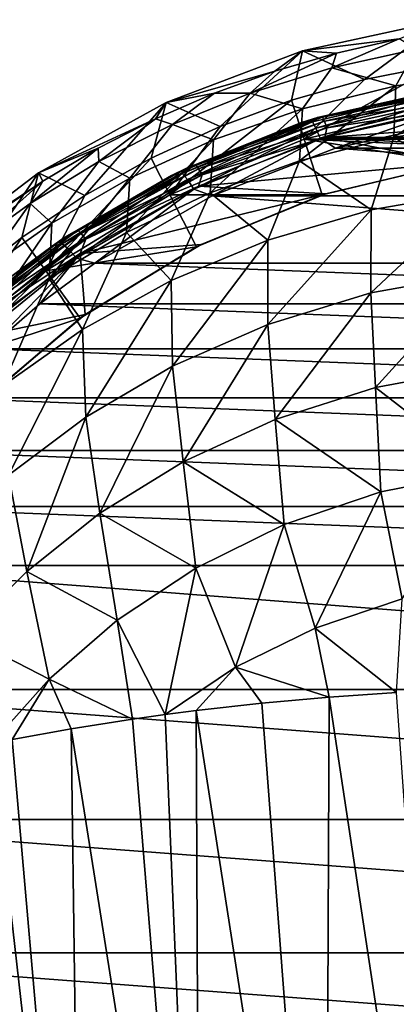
# Model space of a CAD drawing. Header units: metres. Extents: x -109 to 109, y -917 to 389.
# Tile 621 of 656: x -17 to -6, y 0 to 30. Entities that reach past the tile are written whole.
import ezdxf

# ---------------------------------------------------------------- set-up
doc = ezdxf.new("R2010")
doc.units = ezdxf.units.M
doc.layers.add('solid_24503124_XXX_01_SW0001', color=7, linetype='CONTINUOUS')
doc.layers.add('solid_24503124_XXX_01_SW0001_01', color=7, linetype='CONTINUOUS')

msp = doc.modelspace()

# ---------------------------------------------------------------- linework, layer by layer
at = {"layer": 'solid_24503124_XXX_01_SW0001'}
for points in [[(-4.356108, 29.975433), (-8.62171, 29.037363), (-5.730202, 29.398678, 9.689965)], [(-6.765427, 28.180031, -37.5), (-8.62171, 29.037363), (-4.356108, 29.975433)], [(-4.533592, 28.62397, -37.5), (-6.765427, 28.180031, -37.5), (-4.356108, 29.975433)], [(-8.62171, 29.037363), (-7.606215, 28.97608, 9.522578), (-5.730202, 29.398678, 9.689965)], [(-7.747855, 28.534828, 12.809316), (-5.730202, 29.398678, 9.689965), (-7.606215, 28.97608, 9.522578)], [(-5.216993, 29.088793, 13.049135), (-5.730202, 29.398678, 9.689965), (-7.747855, 28.534828, 12.809316)], [(-8.62171, 29.037363), (-12.708009, 27.495615), (-9.453584, 28.434977, 9.307308)], [(-11.090462, 26.774742, -37.5), (-12.708009, 27.495615), (-8.62171, 29.037363)], [(-8.955551, 27.562353, -37.5), (-11.090462, 26.774742, -37.5), (-8.62171, 29.037363)], [(-10.190152, 27.778086, 12.481267), (-7.606215, 28.97608, 9.522578), (-9.453584, 28.434977, 9.307308)], [(-7.747855, 28.534828, 12.809316), (-7.606215, 28.97608, 9.522578), (-10.190152, 27.778086, 12.481267)], [(-8.62171, 29.037363), (-9.453584, 28.434977, 9.307308), (-7.606215, 28.97608, 9.522578)], [(-6.765427, 28.180031, -37.5), (-8.955551, 27.562353, -37.5), (-8.62171, 29.037363)], [(-5.216993, 29.088793, 13.049135), (-7.747855, 28.534828, 12.809316), (-5.825559, 27.998156, 16.229559)], [(-5.216993, 29.088793, 13.049135), (-5.825559, 27.998156, 16.229559), (-2.936221, 28.420818, 16.426237)], [(-4.533592, 28.62397, -37.5), (-4.341056, 27.408352, -55.5), (-8.575222, 26.391819, -55.5)], [(-4.533592, 28.62397, -37.5), (-8.575222, 26.391819, -55.5), (-6.765427, 28.180031, -37.5)], [(-12.708009, 27.495615), (-11.264768, 27.777285, 9.042448), (-9.453584, 28.434977, 9.307308)], [(-10.190152, 27.778086, 12.481267), (-9.453584, 28.434977, 9.307308), (-11.264768, 27.777285, 9.042448)], [(-7.747855, 28.534828, 12.809316), (-10.190152, 27.778086, 12.481267), (-8.622376, 27.309237, 15.909035)], [(-7.747855, 28.534828, 12.809316), (-8.622376, 27.309237, 15.909035), (-5.825559, 27.998156, 16.229559)], [(-2.936221, 28.420818, 16.426237), (-5.893342, 26.458271, 19.235449), (-2.972478, 26.895952, 19.452034)], [(-2.936221, 28.420818, 16.426237), (-5.825559, 27.998156, 16.229559), (-5.893342, 26.458271, 19.235449)], [(-6.765427, 28.180031, -37.5), (-8.575222, 26.391819, -55.5), (-8.955551, 27.562353, -37.5)], [(-12.708009, 27.495615), (-13.031977, 27.005531, 8.727898), (-11.264768, 27.777285, 9.042448)], [(-12.521186, 26.835022, 12.070434), (-11.264768, 27.777285, 9.042448), (-13.031977, 27.005531, 8.727898)], [(-10.190152, 27.778086, 12.481267), (-11.264768, 27.777285, 9.042448), (-12.521186, 26.835022, 12.070434)], [(-10.190152, 27.778086, 12.481267), (-12.521186, 26.835022, 12.070434), (-11.289973, 26.375599, 15.475324)], [(-10.190152, 27.778086, 12.481267), (-11.289973, 26.375599, 15.475324), (-8.622376, 27.309237, 15.909035)], [(-5.825559, 27.998156, 16.229559), (-8.712594, 25.746, 18.883011), (-5.893342, 26.458271, 19.235449)], [(-5.825559, 27.998156, 16.229559), (-8.622376, 27.309237, 15.909035), (-8.712594, 25.746, 18.883011)], [(-8.327503, 26.919071, -111.686172), (-8.173005, 27.041903, -111.206367), (-4.218853, 27.870661, -111.337021)], [(-8.327503, 26.919071, -111.686172), (-4.218853, 27.870661, -111.337021), (-8.223717, 26.728983, -112.103035)], [(-4.218853, 27.870661, -111.337021), (-4.165869, 27.674013, -111.760345), (-8.223717, 26.728983, -112.103035)], [(-8.219751, 27.027731, -72.404518), (-4.152639, 27.943123, -72.601707), (-8.173005, 27.041903, -111.206367)], [(-8.0233, 27.052151, -72.188362), (-4.152639, 27.943123, -72.601707), (-8.219751, 27.027731, -72.404518)], [(-4.152639, 27.943123, -72.601707), (-4.11346, 27.948917, -110.904404), (-8.173005, 27.041903, -111.206367)], [(-4.218853, 27.870661, -111.337021), (-8.173005, 27.041903, -111.206367), (-4.11346, 27.948917, -110.904404)], [(-8.0233, 27.052151, -72.188362), (-4.056031, 27.925392, -72.38195), (-4.152639, 27.943123, -72.601707)], [(-4.029718, 27.801109, -72.126846), (-4.056031, 27.925392, -72.38195), (-8.0233, 27.052151, -72.188362)], [(-7.971326, 26.933516, -71.934502), (-4.029718, 27.801109, -72.126846), (-8.0233, 27.052151, -72.188362)], [(-3.993596, 27.595968, -71.932335), (-4.029718, 27.801109, -72.126846), (-7.971326, 26.933516, -71.934502)], [(-12.708009, 27.495615), (-16.530107, 25.382235), (-13.031977, 27.005531, 8.727898)], [(-15.142412, 24.710171, -37.5), (-16.530107, 25.382235), (-12.708009, 27.495615)], [(-13.156995, 25.822058, -37.5), (-15.142412, 24.710171, -37.5), (-12.708009, 27.495615)], [(-11.090462, 26.774742, -37.5), (-13.156995, 25.822058, -37.5), (-12.708009, 27.495615)], [(-8.955551, 27.562353, -37.5), (-8.575222, 26.391819, -55.5), (-12.598236, 24.725431, -55.5)], [(-8.955551, 27.562353, -37.5), (-12.598236, 24.725431, -55.5), (-11.090462, 26.774742, -37.5)], [(-8.223717, 26.728983, -112.103035), (-4.165869, 27.674013, -111.760345), (-8.092888, 26.422472, -112.43412)], [(-4.165869, 27.674013, -111.760345), (-4.099078, 27.356865, -112.100403), (-8.092888, 26.422472, -112.43412)], [(-7.899974, 26.736126, -71.741714), (-3.993596, 27.595968, -71.932335), (-7.971326, 26.933516, -71.934502)], [(-7.899974, 26.736126, -71.741714), (-4.007568, 27.329035, -71.821579), (-3.993596, 27.595968, -71.932335)], [(-8.622376, 27.309237, 15.909035), (-11.390946, 24.782837, 18.407942), (-8.712594, 25.746, 18.883011)], [(-8.622376, 27.309237, 15.909035), (-11.289973, 26.375599, 15.475324), (-11.390946, 24.782837, 18.407942)], [(-8.092888, 26.422472, -112.43412), (-4.099078, 27.356865, -112.100403), (-7.634852, 26.127192, -112.613289)], [(-7.899974, 26.736126, -71.741714), (-7.957541, 26.44442, -71.625458), (-4.007568, 27.329035, -71.821579)], [(-4.099078, 27.356865, -112.100403), (-3.835578, 26.979458, -112.313408), (-7.634852, 26.127192, -112.613289)], [(-16.530107, 25.382235), (-14.74668, 26.123392, 8.362669), (-13.031977, 27.005531, 8.727898)], [(-14.723178, 25.725033, 11.582562), (-13.031977, 27.005531, 8.727898), (-14.74668, 26.123392, 8.362669)], [(-12.521186, 26.835022, 12.070434), (-13.031977, 27.005531, 8.727898), (-14.723178, 25.725033, 11.582562)], [(-12.544909, 25.310696, -111.806404), (-12.105073, 25.52508, -111.686523), (-8.659641, 26.890018, -111.255806)], [(-12.544909, 25.310696, -111.806404), (-8.659641, 26.890018, -111.255806), (-12.225496, 25.367813, -112.226158)], [(-12.225496, 25.367813, -112.226158), (-8.659641, 26.890018, -111.255806), (-8.327503, 26.919071, -111.686172)], [(-12.225496, 25.367813, -112.226158), (-8.327503, 26.919071, -111.686172), (-12.074747, 25.188129, -112.633186)], [(-12.117385, 25.519238, -72.079559), (-8.219751, 27.027731, -72.404518), (-12.105073, 25.52508, -111.686523)], [(-11.816137, 25.620749, -71.871025), (-8.219751, 27.027731, -72.404518), (-12.117385, 25.519238, -72.079559)], [(-8.219751, 27.027731, -72.404518), (-8.659641, 26.890018, -111.255806), (-12.105073, 25.52508, -111.686523)], [(-8.327503, 26.919071, -111.686172), (-8.223717, 26.728983, -112.103035), (-12.074747, 25.188129, -112.633186)], [(-11.816137, 25.620749, -71.871025), (-8.0233, 27.052151, -72.188362), (-8.219751, 27.027731, -72.404518)], [(-7.971326, 26.933516, -71.934502), (-8.0233, 27.052151, -72.188362), (-11.816137, 25.620749, -71.871025)], [(-11.739766, 25.511318, -71.619209), (-7.971326, 26.933516, -71.934502), (-11.816137, 25.620749, -71.871025)], [(-7.899974, 26.736126, -71.741714), (-7.971326, 26.933516, -71.934502), (-11.739766, 25.511318, -71.619209)], [(-8.219751, 27.027731, -72.404518), (-8.173005, 27.041903, -111.206367), (-8.659641, 26.890018, -111.255806)], [(-8.327503, 26.919071, -111.686172), (-8.659641, 26.890018, -111.255806), (-8.173005, 27.041903, -111.206367)], [(7.63448, 26.127306, -112.613251), (-7.634852, 26.127192, -112.613289), (-3.835578, 26.979458, -112.313408)], [(-2.972478, 26.895952, 19.452034), (-5.893342, 26.458271, 19.235449), (-3.324343, 24.836784, 22.152975)], [(-12.521186, 26.835022, 12.070434), (-14.723178, 25.725033, 11.582562), (-13.799411, 25.223404, 14.938654)], [(-12.521186, 26.835022, 12.070434), (-13.799411, 25.223404, 14.938654), (-11.289973, 26.375599, 15.475324)], [(-11.090462, 26.774742, -37.5), (-12.598236, 24.725431, -55.5), (-13.156995, 25.822058, -37.5)], [(-12.074747, 25.188129, -112.633186), (-8.223717, 26.728983, -112.103035), (-11.884717, 24.898592, -112.950584)], [(-8.223717, 26.728983, -112.103035), (-8.092888, 26.422472, -112.43412), (-11.884717, 24.898592, -112.950584)], [(-11.634921, 25.326567, -71.429222), (-7.899974, 26.736126, -71.741714), (-11.739766, 25.511318, -71.619209)], [(-11.634921, 25.326567, -71.429222), (-7.957541, 26.44442, -71.625458), (-7.899974, 26.736126, -71.741714)], [(-11.289973, 26.375599, 15.475324), (-13.897438, 23.597403, 17.822651), (-11.390946, 24.782837, 18.407942)], [(-11.289973, 26.375599, 15.475324), (-13.799411, 25.223404, 14.938654), (-13.897438, 23.597403, 17.822651)], [(-8.034504, 24.727448, -55.5), (-12.598236, 24.725431, -55.5), (-8.575222, 26.391819, -55.5)], [(-11.884717, 24.898592, -112.950584), (-8.092888, 26.422472, -112.43412), (-11.331816, 24.69422, -113.09333)], [(-4.009008, 25.689064, -71.458), (-7.957541, 26.44442, -71.625458), (-11.744861, 24.983622, -71.301613)], [(-11.634921, 25.326567, -71.429222), (-11.744861, 24.983622, -71.301613), (-7.957541, 26.44442, -71.625458)], [(-8.092888, 26.422472, -112.43412), (-7.634852, 26.127192, -112.613289), (-11.331816, 24.69422, -113.09333)], [(-5.893342, 26.458271, 19.235449), (-8.712594, 25.746, 18.883011), (-6.570901, 24.277485, 21.860369)], [(-4.067345, 25.679888, -55.5), (-8.034504, 24.727448, -55.5), (-8.575222, 26.391819, -55.5)], [(0, 26, -55.5), (-4.067345, 25.679888, -55.5), (-8.575222, 26.391819, -55.5)], [(0, 26, -71.526932), (7.95771, 26.444368, -71.62545), (-7.957541, 26.44442, -71.625458)], [(-4.009008, 25.689064, -71.458), (0, 26, -71.526932), (-7.957541, 26.44442, -71.625458)], [(-5.893342, 26.458271, 19.235449), (-6.570901, 24.277485, 21.860369), (-3.324343, 24.836784, 22.152975)], [(-16.781979, 24.469198, 11.022187), (-14.74668, 26.123392, 8.362669), (-16.399548, 25.136169, 7.944684)], [(-14.723178, 25.725033, 11.582562), (-14.74668, 26.123392, 8.362669), (-16.781979, 24.469198, 11.022187)], [(-16.530107, 25.382235), (-16.399548, 25.136169, 7.944684), (-14.74668, 26.123392, 8.362669)], [(11.331456, 24.694393, -113.093277), (-11.331816, 24.69422, -113.09333), (-7.634852, 26.127192, -112.613289)], [(7.63448, 26.127306, -112.613251), (11.331456, 24.694393, -113.093277), (-7.634852, 26.127192, -112.613289)], [(-14.723178, 25.725033, 11.582562), (-16.781979, 24.469198, 11.022187), (-16.130678, 23.881475, 14.309205)], [(-13.156995, 25.822058, -37.5), (-12.598236, 24.725431, -55.5), (-16.311041, 22.450222, -55.5)], [(-13.156995, 25.822058, -37.5), (-16.311041, 22.450222, -55.5), (-15.142412, 24.710171, -37.5)], [(-14.723178, 25.725033, 11.582562), (-16.130678, 23.881475, 14.309205), (-13.799411, 25.223404, 14.938654)], [(-7.927565, 24.761948, -71.252464), (-4.009008, 25.689064, -71.458), (-11.744861, 24.983622, -71.301613)], [(-8.712594, 25.746, 18.883011), (-11.390946, 24.782837, 18.407942), (-9.668125, 23.373955, 21.38818)], [(-8.712594, 25.746, 18.883011), (-9.668125, 23.373955, 21.38818), (-6.570901, 24.277485, 21.860369)], [(-7.927565, 24.761948, -71.252464), (-8.034504, 24.727448, -55.5), (-4.067345, 25.679888, -55.5)], [(-7.927565, 24.761948, -71.252464), (-4.067345, 25.679888, -55.5), (-4.009008, 25.689064, -71.458)], [(-16.530107, 25.382235), (-20.008593, 22.741121), (-16.399548, 25.136169, 7.944684)], [(-18.821507, 22.037151, -37.5), (-20.008593, 22.741121), (-16.530107, 25.382235)], [(-17.03447, 23.445938, -37.5), (-18.821507, 22.037151, -37.5), (-16.530107, 25.382235)], [(-15.142412, 24.710171, -37.5), (-17.03447, 23.445938, -37.5), (-16.530107, 25.382235)], [(-12.117385, 25.519238, -72.079559), (-12.105073, 25.52508, -111.686523), (-15.815922, 23.407673, -112.305847)], [(-12.544909, 25.310696, -111.806404), (-15.815922, 23.407673, -112.305847), (-12.105073, 25.52508, -111.686523)], [(-15.760749, 23.444857, -71.632713), (-12.117385, 25.519238, -72.079559), (-15.815922, 23.407673, -112.305847)], [(-15.354675, 23.665775, -71.437622), (-12.117385, 25.519238, -72.079559), (-15.760749, 23.444857, -71.632713)], [(-15.354675, 23.665775, -71.437622), (-11.816137, 25.620749, -71.871025), (-12.117385, 25.519238, -72.079559)], [(-11.739766, 25.511318, -71.619209), (-11.816137, 25.620749, -71.871025), (-15.354675, 23.665775, -71.437622)], [(-15.255718, 23.568819, -71.188568), (-11.739766, 25.511318, -71.619209), (-15.354675, 23.665775, -71.437622)], [(-11.634921, 25.326567, -71.429222), (-11.739766, 25.511318, -71.619209), (-15.255718, 23.568819, -71.188568)], [(-20.008593, 22.741121), (-17.980492, 24.05126, 7.472991), (-16.399548, 25.136169, 7.944684)], [(-18.687065, 23.090137, 10.392279), (-16.399548, 25.136169, 7.944684), (-17.980492, 24.05126, 7.472991)], [(-16.781979, 24.469198, 11.022187), (-16.399548, 25.136169, 7.944684), (-18.687065, 23.090137, 10.392279)], [(-13.799411, 25.223404, 14.938654), (-16.212671, 22.22072, 17.139812), (-13.897438, 23.597403, 17.822651)], [(-13.799411, 25.223404, 14.938654), (-16.130678, 23.881475, 14.309205), (-16.212671, 22.22072, 17.139812)], [(-16.127977, 23.187662, -112.489685), (-15.815922, 23.407673, -112.305847), (-12.544909, 25.310696, -111.806404)], [(-16.127977, 23.187662, -112.489685), (-12.544909, 25.310696, -111.806404), (-15.828322, 23.260782, -112.902847)], [(-15.828322, 23.260782, -112.902847), (-12.225496, 25.367813, -112.226158), (-15.635362, 23.094896, -113.297729)], [(-12.544909, 25.310696, -111.806404), (-12.225496, 25.367813, -112.226158), (-15.828322, 23.260782, -112.902847)], [(-12.225496, 25.367813, -112.226158), (-12.074747, 25.188129, -112.633186), (-15.635362, 23.094896, -113.297729)], [(-15.635362, 23.094896, -113.297729), (-12.074747, 25.188129, -112.633186), (-15.392121, 22.827999, -113.598198)], [(-12.074747, 25.188129, -112.633186), (-11.884717, 24.898592, -112.950584), (-15.392121, 22.827999, -113.598198)], [(-15.119866, 23.401196, -71.00238), (-11.634921, 25.326567, -71.429222), (-15.255718, 23.568819, -71.188568)], [(-15.119866, 23.401196, -71.00238), (-11.744861, 24.983622, -71.301613), (-11.634921, 25.326567, -71.429222)], [(-15.392121, 22.827999, -113.598198), (-11.884717, 24.898592, -112.950584), (-14.841175, 22.680607, -113.717598)], [(-7.927565, 24.761948, -71.252464), (-11.744861, 24.983622, -71.301613), (-15.288194, 22.971664, -70.855568)], [(-15.119866, 23.401196, -71.00238), (-15.288194, 22.971664, -70.855568), (-11.744861, 24.983622, -71.301613)], [(-11.884717, 24.898592, -112.950584), (-11.331816, 24.69422, -113.09333), (-14.841175, 22.680607, -113.717598)], [(-11.390946, 24.782837, 18.407942), (-13.897438, 23.597403, 17.822651), (-12.561058, 22.164173, 20.757551)], [(-11.390946, 24.782837, 18.407942), (-12.561058, 22.164173, 20.757551), (-9.668125, 23.373955, 21.38818)], [(-3.324343, 24.836784, 22.152975), (-6.578257, 21.788298, 24.161083), (-3.332062, 22.372686, 24.483284)], [(-3.324343, 24.836784, 22.152975), (-6.570901, 24.277485, 21.860369), (-6.578257, 21.788298, 24.161083)], [(-15.142412, 24.710171, -37.5), (-16.311041, 22.450222, -55.5), (-17.03447, 23.445938, -37.5)], [(-11.803802, 23.16614, -55.5), (-16.311041, 22.450222, -55.5), (-12.598236, 24.725431, -55.5)], [(-11.665691, 23.23601, -70.914177), (-7.927565, 24.761948, -71.252464), (-15.288194, 22.971664, -70.855568)], [(14.840798, 22.680864, -113.717522), (-14.841175, 22.680607, -113.717598), (-11.331816, 24.69422, -113.09333)], [(-8.034504, 24.727448, -55.5), (-11.803802, 23.16614, -55.5), (-12.598236, 24.725431, -55.5)], [(-11.665691, 23.23601, -70.914177), (-11.803802, 23.16614, -55.5), (-8.034504, 24.727448, -55.5)], [(-11.665691, 23.23601, -70.914177), (-8.034504, 24.727448, -55.5), (-7.927565, 24.761948, -71.252464)], [(11.331456, 24.694393, -113.093277), (14.840798, 22.680864, -113.717522), (-11.331816, 24.69422, -113.09333)], [(-16.781979, 24.469198, 11.022187), (-18.687065, 23.090137, 10.392279), (-18.270966, 22.379675, 13.594062)], [(-16.781979, 24.469198, 11.022187), (-18.270966, 22.379675, 13.594062), (-16.130678, 23.881475, 14.309205)], [(-6.570901, 24.277485, 21.860369), (-9.668125, 23.373955, 21.38818), (-9.660368, 20.846411, 23.642008)], [(-6.570901, 24.277485, 21.860369), (-9.660368, 20.846411, 23.642008), (-6.578257, 21.788298, 24.161083)], [(-18.566586, 21.233067, -70.8983), (-15.354675, 23.665775, -71.437622), (-15.760749, 23.444857, -71.632713)], [(-15.255718, 23.568819, -71.188568), (-15.354675, 23.665775, -71.437622), (-18.566586, 21.233067, -70.8983)], [(-16.130678, 23.881475, 14.309205), (-18.325083, 20.684107, 16.368702), (-16.212671, 22.22072, 17.139812)], [(-16.130678, 23.881475, 14.309205), (-18.270966, 22.379675, 13.594062), (-18.325083, 20.684107, 16.368702)], [(-17.03447, 23.445938, -37.5), (-16.311041, 22.450222, -55.5), (-19.622213, 19.622213, -55.5)], [(-17.03447, 23.445938, -37.5), (-19.622213, 19.622213, -55.5), (-18.821507, 22.037151, -37.5)], [(-19.069036, 20.84309, -71.072243), (-15.760749, 23.444857, -71.632713), (-17.553713, 22.134356, -112.650337)], [(-18.566586, 21.233067, -70.8983), (-15.760749, 23.444857, -71.632713), (-19.069036, 20.84309, -71.072243)], [(-18.447313, 21.151495, -70.652657), (-15.255718, 23.568819, -71.188568), (-18.566586, 21.233067, -70.8983)], [(-15.119866, 23.401196, -71.00238), (-15.255718, 23.568819, -71.188568), (-18.447313, 21.151495, -70.652657)], [(-18.283575, 21.004986, -70.471153), (-15.119866, 23.401196, -71.00238), (-18.447313, 21.151495, -70.652657)], [(-18.283575, 21.004986, -70.471153), (-15.288194, 22.971664, -70.855568), (-15.119866, 23.401196, -71.00238)], [(-15.760749, 23.444857, -71.632713), (-15.815922, 23.407673, -112.305847), (-17.553713, 22.134356, -112.650337)], [(-16.127977, 23.187662, -112.489685), (-17.553713, 22.134356, -112.650337), (-15.815922, 23.407673, -112.305847)], [(-13.897438, 23.597403, 17.822651), (-16.212671, 22.22072, 17.139812), (-15.212158, 20.692778, 19.98867)], [(-13.897438, 23.597403, 17.822651), (-15.212158, 20.692778, 19.98867), (-12.561058, 22.164173, 20.757551)], [(-9.668125, 23.373955, 21.38818), (-12.561058, 22.164173, 20.757551), (-12.519114, 19.589304, 22.95064)], [(-9.668125, 23.373955, 21.38818), (-12.519114, 19.589304, 22.95064), (-9.660368, 20.846411, 23.642008)], [(-19.345476, 20.568922, -113.242973), (-17.553713, 22.134356, -112.650337), (-16.127977, 23.187662, -112.489685)], [(-19.345476, 20.568922, -113.242973), (-16.127977, 23.187662, -112.489685), (-19.066299, 20.648287, -113.653397)], [(-19.066299, 20.648287, -113.653397), (-15.828322, 23.260782, -112.902847), (-18.836222, 20.499371, -114.034935)], [(-16.127977, 23.187662, -112.489685), (-15.828322, 23.260782, -112.902847), (-19.066299, 20.648287, -113.653397)], [(-15.828322, 23.260782, -112.902847), (-15.635362, 23.094896, -113.297729), (-18.836222, 20.499371, -114.034935)], [(-18.836222, 20.499371, -114.034935), (-15.635362, 23.094896, -113.297729), (-18.546196, 20.260368, -114.316795)], [(-15.635362, 23.094896, -113.297729), (-15.392121, 22.827999, -113.598198), (-18.546196, 20.260368, -114.316795)], [(-11.803802, 23.16614, -55.5), (-15.28244, 21.034418, -55.5), (-16.311041, 22.450222, -55.5)], [(-15.134711, 21.14098, -70.449715), (-11.665691, 23.23601, -70.914177), (-15.288194, 22.971664, -70.855568)], [(-15.134711, 21.14098, -70.449715), (-15.28244, 21.034418, -55.5), (-11.803802, 23.16614, -55.5)], [(-15.134711, 21.14098, -70.449715), (-11.803802, 23.16614, -55.5), (-11.665691, 23.23601, -70.914177)], [(-18.546196, 20.260368, -114.316795), (-15.392121, 22.827999, -113.598198), (-18.055485, 20.11445, -114.430023)], [(-15.134711, 21.14098, -70.449715), (-15.288194, 22.971664, -70.855568), (-18.507307, 20.445808, -70.295601)], [(-18.283575, 21.004986, -70.471153), (-18.507307, 20.445808, -70.295601), (-15.288194, 22.971664, -70.855568)], [(-15.392121, 22.827999, -113.598198), (-16.492575, 21.463228, -114.067047), (-18.055485, 20.11445, -114.430023)], [(-15.392121, 22.827999, -113.598198), (-14.841175, 22.680607, -113.717598), (-16.492575, 21.463228, -114.067047)], [(-15.28244, 21.034418, -55.5), (-19.622213, 19.622213, -55.5), (-16.311041, 22.450222, -55.5)], [(16.492111, 21.463598, -114.066948), (-16.492575, 21.463228, -114.067047), (-14.841175, 22.680607, -113.717598)], [(14.840798, 22.680864, -113.717522), (16.492111, 21.463598, -114.066948), (-14.841175, 22.680607, -113.717598)], [(-16.212671, 22.22072, 17.139812), (-18.325083, 20.684107, 16.368702), (-17.60062, 19.005953, 19.100128)], [(-16.212671, 22.22072, 17.139812), (-17.60062, 19.005953, 19.100128), (-15.212158, 20.692778, 19.98867)], [(-12.561058, 22.164173, 20.757551), (-15.212158, 20.692778, 19.98867), (-15.115144, 18.066317, 22.110325)], [(-12.561058, 22.164173, 20.757551), (-15.115144, 18.066317, 22.110325), (-12.519114, 19.589304, 22.95064)], [(-3.332062, 22.372686, 24.483284), (-6.578257, 21.788298, 24.161083), (-6.439572, 18.954189, 26.014824)], [(-3.332062, 22.372686, 24.483284), (-6.439572, 18.954189, 26.014824), (-3.26544, 19.548595, 26.359966)], [(-6.578257, 21.788298, 24.161083), (-9.660368, 20.846411, 23.642008), (-9.439804, 17.998003, 25.459324)], [(-6.578257, 21.788298, 24.161083), (-9.439804, 17.998003, 25.459324), (-6.439572, 18.954189, 26.014824)], [(18.054897, 20.114998, -114.429886), (-18.055485, 20.11445, -114.430023), (-16.492575, 21.463228, -114.067047)], [(16.492111, 21.463598, -114.066948), (18.054897, 20.114998, -114.429886), (-16.492575, 21.463228, -114.067047)], [(-15.28244, 21.034418, -55.5), (-18.384773, 18.384773, -55.5), (-19.622213, 19.622213, -55.5)], [(-18.248682, 18.51988, -69.868629), (-15.134711, 21.14098, -70.449715), (-18.507307, 20.445808, -70.295601)], [(-18.248682, 18.51988, -69.868629), (-18.384773, 18.384773, -55.5), (-15.28244, 21.034418, -55.5)], [(-18.248682, 18.51988, -69.868629), (-15.28244, 21.034418, -55.5), (-15.134711, 21.14098, -70.449715)], [(-15.212158, 20.692778, 19.98867), (-17.60062, 19.005953, 19.100128), (-17.428541, 16.327835, 21.142611)], [(-15.212158, 20.692778, 19.98867), (-17.428541, 16.327835, 21.142611), (-15.115144, 18.066317, 22.110325)], [(-9.660368, 20.846411, 23.642008), (-12.519114, 19.589304, 22.95064), (-12.204205, 16.725256, 24.720699)], [(-9.660368, 20.846411, 23.642008), (-12.204205, 16.725256, 24.720699), (-9.439804, 17.998003, 25.459324)], [(19.515575, 18.644501, -114.797058), (-19.516293, 18.643723, -114.797249), (-18.055485, 20.11445, -114.430023)], [(18.054897, 20.114998, -114.429886), (19.515575, 18.644501, -114.797058), (-18.055485, 20.11445, -114.430023)], [(-12.519114, 19.589304, 22.95064), (-15.115144, 18.066317, 22.110325), (-14.692522, 15.188471, 23.824711)], [(-12.519114, 19.589304, 22.95064), (-14.692522, 15.188471, 23.824711), (-12.204205, 16.725256, 24.720699)], [(-3.26544, 19.548595, 26.359966), (-6.439572, 18.954189, 26.014824), (-3.187878, 16.440273, 27.722538)], [(-6.439572, 18.954189, 26.014824), (-9.439804, 17.998003, 25.459324), (-6.276128, 15.828208, 27.347748)], [(-6.439572, 18.954189, 26.014824), (-6.276128, 15.828208, 27.347748), (-3.187878, 16.440273, 27.722538)], [(20.861547, 17.063818, -115.158981), (-20.862371, 17.062773, -115.15921), (-19.516293, 18.643723, -114.797249)], [(19.515575, 18.644501, -114.797058), (20.861547, 17.063818, -115.158981), (-19.516293, 18.643723, -114.797249)], [(-15.115144, 18.066317, 22.110325), (-17.428541, 16.327835, 21.142611), (-16.886023, 13.440749, 22.795244)], [(-15.115144, 18.066317, 22.110325), (-16.886023, 13.440749, 22.795244), (-14.692522, 15.188471, 23.824711)], [(-9.439804, 17.998003, 25.459324), (-12.204205, 16.725256, 24.720699), (-9.175916, 14.846631, 26.745794)], [(-9.439804, 17.998003, 25.459324), (-9.175916, 14.846631, 26.745794), (-6.276128, 15.828208, 27.347748)], [(22.082041, 15.386377, -115.506432), (-22.082956, 15.385013, -115.506699), (-20.862371, 17.062773, -115.15921)], [(20.861547, 17.063818, -115.158981), (22.082041, 15.386377, -115.506432), (-20.862371, 17.062773, -115.15921)], [(-12.204205, 16.725256, 24.720699), (-14.692522, 15.188471, 23.824711), (-11.821465, 13.545642, 25.947327)], [(-12.204205, 16.725256, 24.720699), (-11.821465, 13.545642, 25.947327), (-9.175916, 14.846631, 26.745794)], [(-17.428541, 16.327835, 21.142611), (-18.783989, 11.531207, 21.646631), (-16.886023, 13.440749, 22.795244)], [(-3.187878, 16.440273, 27.722538), (-6.276128, 15.828208, 27.347748), (-5.640162, 12.623375, 28.195419)], [(-6.276128, 15.828208, 27.347748), (-9.175916, 14.846631, 26.745794), (-8.24763, 11.744236, 27.624279)], [(-6.276128, 15.828208, 27.347748), (-8.24763, 11.744236, 27.624279), (-5.640162, 12.623375, 28.195419)], [(23.169035, 13.625479, -115.831123), (-23.170029, 13.623726, -115.831429), (-22.082956, 15.385013, -115.506699)], [(22.082041, 15.386377, -115.506432), (23.169035, 13.625479, -115.831123), (-22.082956, 15.385013, -115.506699)], [(-14.692522, 15.188471, 23.824711), (-16.886023, 13.440749, 22.795244), (-14.172245, 11.982749, 24.981424)], [(-14.692522, 15.188471, 23.824711), (-14.172245, 11.982749, 24.981424), (-11.821465, 13.545642, 25.947327)], [(-9.175916, 14.846631, 26.745794), (-11.821465, 13.545642, 25.947327), (-10.627512, 10.576959, 26.864685)], [(-9.175916, 14.846631, 26.745794), (-10.627512, 10.576959, 26.864685), (-8.24763, 11.744236, 27.624279)], [(24.920534, 9.908373, -116.384033), (-24.921597, 9.905602, -116.384377), (-23.170029, 13.623726, -115.831429)], [(23.169035, 13.625479, -115.831123), (24.920534, 9.908373, -116.384033), (-23.170029, 13.623726, -115.831429)], [(-16.886023, 13.440749, 22.795244), (-18.783989, 11.531207, 21.646631), (-16.211521, 10.215284, 23.874405)], [(-16.886023, 13.440749, 22.795244), (-16.211521, 10.215284, 23.874405), (-14.172245, 11.982749, 24.981424)], [(-11.821465, 13.545642, 25.947327), (-14.172245, 11.982749, 24.981424), (-12.735517, 9.157877, 25.945486)], [(-11.821465, 13.545642, 25.947327), (-12.735517, 9.157877, 25.945486), (-10.627512, 10.576959, 26.864685)], [(-5.640162, 12.623375, 28.195419), (-8.24763, 11.744236, 27.624279), (-5.806277, 9.812271, 28.323277)], [(-14.172245, 11.982749, 24.981424), (-16.211521, 10.215284, 23.874405), (-13.716597, 9.020771, 25.438078)], [(-14.172245, 11.982749, 24.981424), (-13.716597, 9.020771, 25.438078), (-12.735517, 9.157877, 25.945486)], [(-18.783989, 11.531207, 21.646631), (-17.940081, 8.286742, 22.643448), (-16.211521, 10.215284, 23.874405)], [(-8.24763, 11.744236, 27.624279), (-10.627512, 10.576959, 26.864685), (-7.828115, 9.673556, 27.830296)], [(-8.24763, 11.744236, 27.624279), (-7.828115, 9.673556, 27.830296), (-5.806277, 9.812271, 28.323277)], [(-10.627512, 10.576959, 26.864685), (-12.735517, 9.157877, 25.945486), (-11.809019, 9.276613, 26.382046)], [(-10.627512, 10.576959, 26.864685), (-11.809019, 9.276613, 26.382046), (-9.841056, 9.494699, 27.181)], [(-10.627512, 10.576959, 26.864685), (-9.841056, 9.494699, 27.181), (-7.828115, 9.673556, 27.830296)], [(-16.211521, 10.215284, 23.874405), (-17.940081, 8.286742, 22.643448), (-17.322748, 8.409726, 23.121616)], [(-16.211521, 10.215284, 23.874405), (-17.322748, 8.409726, 23.121616), (-15.558945, 8.731133, 24.34955)], [(-16.211521, 10.215284, 23.874405), (-15.558945, 8.731133, 24.34955), (-13.716597, 9.020771, 25.438078)], [(26.091532, 6.011378, -116.773827), (-26.0924, 6.007472, -116.774124), (-24.921597, 9.905602, -116.384377)], [(24.920534, 9.908373, -116.384033), (26.091532, 6.011378, -116.773827), (-24.921597, 9.905602, -116.384377)], [(-5.806277, 9.812271, 28.323277), (-7.828115, 9.673556, 27.830296), (-4.007536, -15.608111, 27.877954)], [(-9.841056, 9.494699, 27.181), (-11.809019, 9.276613, 26.382046), (-7.933519, -15.608111, 27.024061)], [(-7.828115, 9.673556, 27.830296), (-9.841056, 9.494699, 27.181), (-7.933519, -15.608111, 27.024061)], [(-7.828115, 9.673556, 27.830296), (-7.933519, -15.608111, 27.024061), (-4.007536, -15.608111, 27.877954)], [(-12.735517, 9.157877, 25.945486), (-13.716597, 9.020771, 25.438078), (-11.698054, -15.608111, 25.62023)], [(-11.809019, 9.276613, 26.382046), (-12.735517, 9.157877, 25.945486), (-11.698054, -15.608111, 25.62023)], [(-11.809019, 9.276613, 26.382046), (-11.698054, -15.608111, 25.62023), (-7.933519, -15.608111, 27.024061)], [(-13.716597, 9.020771, 25.438078), (-15.558945, 8.731133, 24.34955), (-11.698054, -15.608111, 25.62023)], [(-15.558945, 8.731133, 24.34955), (-17.322748, 8.409726, 23.121616), (-15.224534, -15.608111, 23.695024)], [(-15.558945, 8.731133, 24.34955), (-15.224534, -15.608111, 23.695024), (-11.698054, -15.608111, 25.62023)], [(-17.940081, 8.286742, 22.643448), (-18.441193, -15.608111, 21.287626), (-15.224534, -15.608111, 23.695024)], [(-17.322748, 8.409726, 23.121616), (-17.940081, 8.286742, 22.643448), (-15.224534, -15.608111, 23.695024)], [(26.676765, 2.015822, -116.974602), (-26.677105, 2.011176, -116.974716), (-26.0924, 6.007472, -116.774124)], [(26.091532, 6.011378, -116.773827), (26.676765, 2.015822, -116.974602), (-26.0924, 6.007472, -116.774124)], [(26.676765, 2.015822, -116.974602), (26.677109, -2.011144, -116.974716), (-26.677105, 2.011176, -116.974716)], [(26.677109, -2.011144, -116.974716), (-26.676769, -2.015789, -116.974602), (-26.677105, 2.011176, -116.974716)]]:
    msp.add_3dface(points, dxfattribs=at)
at = {"layer": 'solid_24503124_XXX_01_SW0001_01'}
for points in [[(-8.575222, 26.391819, -55.5), (-4.341056, 27.408352, -55.5), (8.575222, 26.391819, -55.5)], [(-4.007568, 27.329035, -71.821579), (-7.957541, 26.44442, -71.625458), (4.007644, 27.329023, -71.821571)], [(-7.957541, 26.44442, -71.625458), (7.95771, 26.444368, -71.62545), (4.007644, 27.329023, -71.821571)], [(0, 26, -55.5), (-8.575222, 26.391819, -55.5), (8.575222, 26.391819, -55.5)]]:
    msp.add_3dface(points, dxfattribs=at)

doc.saveas('drawing.dxf')
